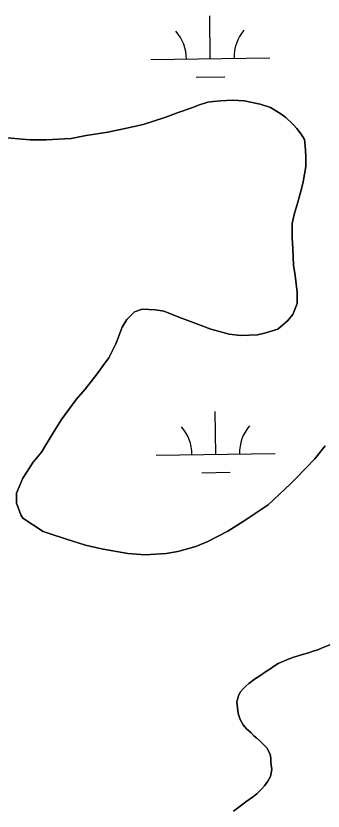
# Model space of a CAD drawing. Extents: x 3767014 to 3805179, y 361544 to 387384.
# Drawn here: x 3771571 to 3771829, y 381867 to 382536 of the extents above; entities that cross this region are included whole.
import ezdxf

# ---------------------------------------------------------------- set-up
doc = ezdxf.new("R2010")
doc.units = 0
doc.layers.add('V-TOPO-SHOR', color=7, linetype='Continuous')
doc.layers.add('V-WETL-SWMP', color=7, linetype='Continuous')

msp = doc.modelspace()

# ---------------------------------------------------------------- linework, layer by layer
at = {"layer": 'V-TOPO-SHOR'}
for points in [[(3771563.282, 382433.353), (3771582.554, 382431.624), (3771595.984, 382431.64), (3771617.005, 382432.834), (3771629.85, 382435.186), (3771647.948, 382438.126), (3771664.879, 382441.651), (3771677.724, 382444.586), (3771695.818, 382450.447), (3771706.91, 382454.549), (3771718.584, 382458.651), (3771725.004, 382460.994), (3771732.008, 382463.339), (3771736.68, 382463.929), (3771742.519, 382464.519), (3771753.029, 382465.117), (3771762.374, 382464.544), (3771775.809, 382461.64), (3771784.57, 382458.731), (3771793.338, 382453.486), (3771797.428, 382450.57), (3771803.275, 382444.739), (3771806.783, 382441.239), (3771810.291, 382436.572), (3771813.218, 382431.903), (3771813.808, 382426.649), (3771814.404, 382417.89), (3771814.414, 382409.131), (3771812.093, 382396.28), (3771810.93, 382391.606), (3771807.442, 382379.341), (3771804.534, 382368.824), (3771802.791, 382361.23), (3771802.808, 382348.969), (3771803.402, 382340.21), (3771804.004, 382326.195), (3771805.181, 382317.438), (3771806.951, 382303.423), (3771806.961, 382294.08), (3771803.469, 382284.733), (3771798.804, 382279.472), (3771790.637, 382272.456), (3771779.547, 382268.937)], [(3771779.547, 382268.937), (3771773.708, 382267.762), (3771759.693, 382267.161), (3771749.765, 382268.317), (3771734.577, 382272.388), (3771724.06, 382276.461), (3771708.286, 382282.282), (3771694.85, 382287.523), (3771687.839, 382288.682), (3771676.743, 382289.251), (3771670.323, 382286.908), (3771663.906, 382280.478), (3771659.827, 382274.049), (3771655.753, 382262.949), (3771654.59, 382260.026), (3771648.763, 382248.34), (3771644.098, 382241.912), (3771638.851, 382234.897), (3771628.941, 382222.038), (3771621.359, 382213.268), (3771609.116, 382196.319), (3771602.122, 382185.217), (3771592.214, 382168.853), (3771585.218, 382160.67), (3771576.475, 382147.226), (3771571.234, 382134.373), (3771571.245, 382126.198), (3771574.761, 382116.275), (3771576.516, 382113.359), (3771593.463, 382102.283), (3771598.723, 382100.536), (3771613.327, 382095.883), (3771629.101, 382090.646), (3771642.533, 382087.742), (3771664.73, 382083.683), (3771679.33, 382082.532), (3771696.848, 382083.72), (3771706.773, 382085.485), (3771721.951, 382089.592), (3771731.873, 382093.692), (3771748.798, 382102.472), (3771761.635, 382110.661), (3771782.639, 382124.703), (3771801.307, 382142.244), (3771806.556, 382147.505), (3771821.719, 382163.293), (3771830.464, 382174.397)], [(3771834.327, 382006.828), (3771827.468, 382004.012), (3771824.351, 382002.761), (3771821.232, 382001.821), (3771815.62, 381999.942), (3771811.565, 381998.691), (3771805.018, 381996.811), (3771800.342, 381995.246), (3771790.989, 381991.179), (3771787.249, 381988.681), (3771784.132, 381986.493), (3771779.456, 381983.679), (3771776.339, 381981.492), (3771771.977, 381978.68), (3771766.368, 381974.306), (3771763.875, 381972.12), (3771761.694, 381969.933), (3771759.202, 381967.123), (3771757.645, 381964.002), (3771756.404, 381959.009), (3771757.037, 381951.526), (3771757.666, 381948.407), (3771759.23, 381944.042), (3771761.731, 381939.678), (3771764.23, 381936.561), (3771768.289, 381932.823), (3771770.476, 381930.331), (3771772.973, 381928.461), (3771775.784, 381925.971), (3771779.219, 381922.544), (3771781.717, 381920.05), (3771784.218, 381914.752), (3771784.847, 381911.633), (3771784.851, 381907.889), (3771785.793, 381901.964), (3771784.554, 381896.037), (3771782.375, 381892.291), (3771779.573, 381888.232), (3771777.081, 381885.422), (3771773.03, 381881.675), (3771769.604, 381878.865), (3771763.992, 381874.802), (3771760.252, 381871.99), (3771753.398, 381866.99)]]:
    msp.add_lwpolyline(points, dxfattribs=at)
at = {"layer": 'V-WETL-SWMP'}
for p, q in [((3771733.987, 382499.912), (3771733.487, 382535.909)), ((3771683.992, 382499.218), (3771783.983, 382500.607)), ((3771722.203, 382484.316), (3771746.201, 382484.65)), ((3771732.009, 382463.339), (3771725.005, 382460.995)), ((3771736.68, 382463.929), (3771732.009, 382463.339)), ((3771742.519, 382464.52), (3771736.68, 382463.929)), ((3771753.03, 382465.116), (3771742.519, 382464.52)), ((3771762.374, 382464.544), (3771753.03, 382465.116)), ((3771775.808, 382461.64), (3771762.374, 382464.544)), ((3771718.584, 382458.651), (3771706.91, 382454.549)), ((3771725.005, 382460.995), (3771718.584, 382458.651)), ((3771784.571, 382458.731), (3771775.808, 382461.64)), ((3771793.337, 382453.486), (3771784.571, 382458.731)), ((3771695.819, 382450.448), (3771677.724, 382444.586)), ((3771706.91, 382454.549), (3771695.819, 382450.448)), ((3771797.428, 382450.571), (3771793.337, 382453.486)), ((3771803.275, 382444.739), (3771797.428, 382450.571)), ((3771664.88, 382441.651), (3771647.949, 382438.127)), ((3771677.724, 382444.586), (3771664.88, 382441.651)), ((3771806.783, 382441.239), (3771803.275, 382444.739)), ((3771629.85, 382435.185), (3771617.006, 382432.834)), ((3771647.949, 382438.127), (3771629.85, 382435.185)), ((3771810.292, 382436.572), (3771806.783, 382441.239)), ((3771813.218, 382431.903), (3771810.292, 382436.572)), ((3771582.554, 382431.624), (3771563.281, 382433.352)), ((3771595.985, 382431.64), (3771582.554, 382431.624)), ((3771617.006, 382432.834), (3771595.985, 382431.64)), ((3771813.808, 382426.649), (3771813.218, 382431.903)), ((3771814.403, 382417.89), (3771813.808, 382426.649)), ((3771814.413, 382409.13), (3771814.403, 382417.89)), ((3771812.093, 382396.28), (3771814.413, 382409.13)), ((3771810.931, 382391.607), (3771812.093, 382396.28)), ((3771807.442, 382379.34), (3771810.931, 382391.607)), ((3771804.535, 382368.825), (3771807.442, 382379.34)), ((3771802.792, 382361.231), (3771804.535, 382368.825)), ((3771802.807, 382348.968), (3771802.792, 382361.231)), ((3771803.402, 382340.21), (3771802.807, 382348.968)), ((3771804.003, 382326.195), (3771803.402, 382340.21)), ((3771805.181, 382317.437), (3771804.003, 382326.195)), ((3771806.95, 382303.424), (3771805.181, 382317.437)), ((3771806.961, 382294.081), (3771806.95, 382303.424)), ((3771670.323, 382286.908), (3771676.744, 382289.251)), ((3771676.744, 382289.251), (3771687.84, 382288.681)), ((3771687.84, 382288.681), (3771694.849, 382287.522)), ((3771803.469, 382284.733), (3771806.961, 382294.081)), ((3771663.907, 382280.477), (3771670.323, 382286.908)), ((3771694.849, 382287.522), (3771708.286, 382282.282)), ((3771708.286, 382282.282), (3771724.06, 382276.462)), ((3771798.804, 382279.472), (3771803.469, 382284.733)), ((3771659.827, 382274.048), (3771663.907, 382280.477)), ((3771724.06, 382276.462), (3771734.576, 382272.387)), ((3771790.637, 382272.455), (3771798.804, 382279.472)), ((3771655.753, 382262.948), (3771659.827, 382274.048)), ((3771734.576, 382272.387), (3771749.764, 382268.317)), ((3771749.764, 382268.317), (3771759.693, 382267.161)), ((3771759.693, 382267.161), (3771773.707, 382267.762)), ((3771773.707, 382267.762), (3771779.546, 382268.937)), ((3771779.546, 382268.937), (3771790.637, 382272.455)), ((3771654.589, 382260.027), (3771655.753, 382262.948)), ((3771648.763, 382248.34), (3771654.589, 382260.027)), ((3771644.099, 382241.911), (3771648.763, 382248.34)), ((3771638.852, 382234.897), (3771644.099, 382241.911)), ((3771628.94, 382222.038), (3771638.852, 382234.897)), ((3771621.36, 382213.269), (3771628.94, 382222.038)), ((3771609.117, 382196.32), (3771621.36, 382213.269)), ((3771738.608, 382167.269), (3771738.108, 382203.266)), ((3771602.123, 382185.216), (3771609.117, 382196.32)), ((3771592.215, 382168.853), (3771602.123, 382185.216)), ((3771830.465, 382174.397), (3771821.719, 382163.292)), ((3771585.218, 382160.669), (3771592.215, 382168.853)), ((3771688.613, 382166.575), (3771788.603, 382167.964)), ((3771821.719, 382163.292), (3771806.555, 382147.506)), ((3771576.475, 382147.227), (3771585.218, 382160.669)), ((3771726.824, 382151.673), (3771750.821, 382152.007)), ((3771806.555, 382147.506), (3771801.306, 382142.244)), ((3771571.235, 382134.374), (3771576.475, 382147.227)), ((3771801.306, 382142.244), (3771782.64, 382124.703)), ((3771571.244, 382126.198), (3771571.235, 382134.374)), ((3771574.76, 382116.275), (3771571.244, 382126.198)), ((3771782.64, 382124.703), (3771761.635, 382110.662)), ((3771576.516, 382113.358), (3771574.76, 382116.275)), ((3771593.464, 382102.283), (3771576.516, 382113.358)), ((3771761.635, 382110.662), (3771748.797, 382102.471)), ((3771598.722, 382100.537), (3771593.464, 382102.283)), ((3771613.326, 382095.883), (3771598.722, 382100.537)), ((3771748.797, 382102.471), (3771731.873, 382093.691)), ((3771629.1, 382090.647), (3771613.326, 382095.883)), ((3771642.534, 382087.743), (3771629.1, 382090.647)), ((3771664.73, 382083.683), (3771642.534, 382087.743)), ((3771721.951, 382089.591), (3771706.773, 382085.485)), ((3771731.873, 382093.691), (3771721.951, 382089.591)), ((3771679.33, 382082.532), (3771664.73, 382083.683)), ((3771696.848, 382083.721), (3771679.33, 382082.532)), ((3771706.773, 382085.485), (3771696.848, 382083.721)), ((3771815.62, 381999.943), (3771821.232, 382001.821)), ((3771821.232, 382001.821), (3771824.35, 382002.761)), ((3771824.35, 382002.761), (3771827.467, 382004.012)), ((3771827.467, 382004.012), (3771834.326, 382006.828)), ((3771790.989, 381991.18), (3771800.341, 381995.246)), ((3771800.341, 381995.246), (3771805.018, 381996.811)), ((3771805.018, 381996.811), (3771811.566, 381998.691)), ((3771811.566, 381998.691), (3771815.62, 381999.943)), ((3771784.132, 381986.493), (3771787.249, 381988.68)), ((3771787.249, 381988.68), (3771790.989, 381991.18)), ((3771771.977, 381978.68), (3771776.34, 381981.492)), ((3771776.34, 381981.492), (3771779.457, 381983.68)), ((3771779.457, 381983.68), (3771784.132, 381986.493)), ((3771763.875, 381972.12), (3771766.368, 381974.306)), ((3771766.368, 381974.306), (3771771.977, 381978.68)), ((3771757.646, 381964.002), (3771759.202, 381967.124)), ((3771759.202, 381967.124), (3771761.694, 381969.934)), ((3771761.694, 381969.934), (3771763.875, 381972.12)), ((3771756.405, 381959.01), (3771757.646, 381964.002)), ((3771757.038, 381951.525), (3771756.405, 381959.01)), ((3771757.665, 381948.407), (3771757.038, 381951.525)), ((3771759.23, 381944.042), (3771757.665, 381948.407)), ((3771761.731, 381939.678), (3771759.23, 381944.042)), ((3771764.23, 381936.562), (3771761.731, 381939.678)), ((3771768.289, 381932.824), (3771764.23, 381936.562)), ((3771770.476, 381930.331), (3771768.289, 381932.824)), ((3771772.973, 381928.462), (3771770.476, 381930.331)), ((3771775.784, 381925.971), (3771772.973, 381928.462)), ((3771779.219, 381922.544), (3771775.784, 381925.971)), ((3771781.717, 381920.051), (3771779.219, 381922.544)), ((3771784.219, 381914.752), (3771781.717, 381920.051)), ((3771784.847, 381911.633), (3771784.219, 381914.752)), ((3771784.851, 381907.89), (3771784.847, 381911.633)), ((3771785.794, 381901.965), (3771784.851, 381907.89)), ((3771784.554, 381896.037), (3771785.794, 381901.965)), ((3771782.375, 381892.291), (3771784.554, 381896.037)), ((3771777.081, 381885.423), (3771779.573, 381888.233)), ((3771779.573, 381888.233), (3771782.375, 381892.291)), ((3771769.603, 381878.864), (3771773.03, 381881.675)), ((3771773.03, 381881.675), (3771777.081, 381885.423)), ((3771760.253, 381871.99), (3771763.993, 381874.802)), ((3771763.993, 381874.802), (3771769.603, 381878.864)), ((3771753.397, 381866.991), (3771760.253, 381871.99))]:
    msp.add_line(p, q, dxfattribs=at)
for centre, start, end in [((3771678.743, 382499.62), 0.024037, 41.567696), ((3771789.218, 382501.154), 140.024034, 181.567693), ((3771683.364, 382166.977), 0.024037, 41.567696), ((3771793.839, 382168.512), 140.024034, 181.567693)]:
    msp.add_arc(centre, 35.246, start, end, dxfattribs=at)

doc.saveas('drawing.dxf')
